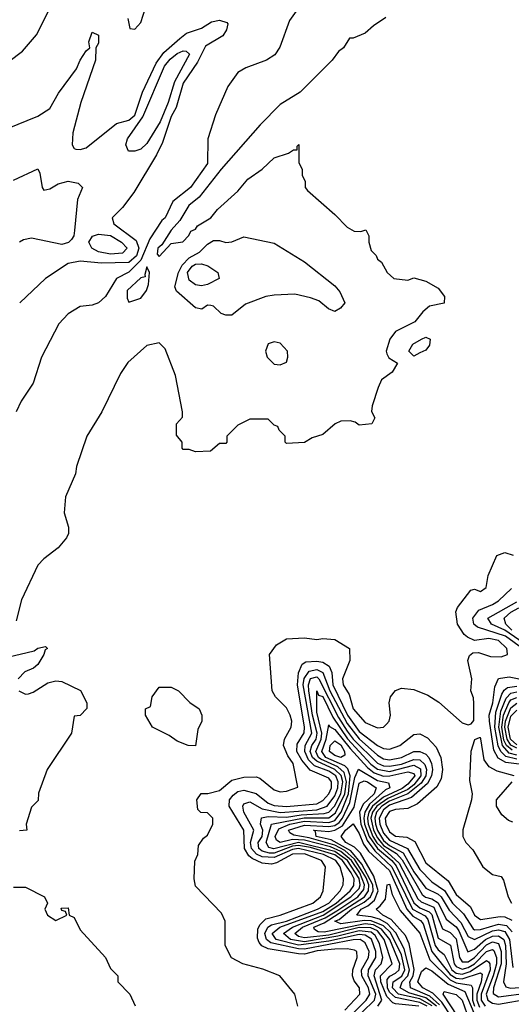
# Model space of a CAD drawing. Header units: inches. Extents: x 2348341 to 2479810, y 460419 to 613669.
# Tile 610 of 656: x 2443011 to 2444632, y 572196 to 575443. Entities that reach past the tile are written whole.
import ezdxf

# ---------------------------------------------------------------- set-up
doc = ezdxf.new("R2010")
doc.units = ezdxf.units.IN
doc.header["$MEASUREMENT"] = 0
doc.layers.add('C4547', color=7, linetype='Continuous')

msp = doc.modelspace()

# ---------------------------------------------------------------- linework, layer by layer
at = {"layer": 'C4547', "color": 2}
for points, elevation in [([(2443367.7, 575447.7), (2443374, 575414), (2443390, 575412), (2443410, 575434), (2443471.9, 575628.1)], 66), ([(2442974.8, 575305.2), (2443020.2, 575339.8), (2443066.3, 575393.7), (2443175.3, 575610)], 66), ([(2443933.7, 575486.3), (2443899.8, 575440.2), (2443867.9, 575352.1), (2443852.5, 575327.5), (2443824.7, 575310), (2443755.9, 575284.1), (2443730, 575268.7), (2443696.8, 575223.2), (2443656, 575130), (2443631.3, 575050), (2443630, 574969), (2443573.7, 574890), (2443515.8, 574844.2), (2443490.3, 574790), (2443479.2, 574780.8), (2443439.5, 574720.5), (2443410.1, 574649.9), (2443370, 574610.7), (2443330.2, 574589.8), (2443293.4, 574530), (2443270, 574509), (2443250, 574502), (2443210, 574497.2), (2443170, 574473.2), (2443139.9, 574440.1), (2443082, 574330), (2443055.2, 574244.8), (2443015.2, 574184.8), (2442999.1, 574150)], 66), ([(2442970, 575084.7), (2443070, 575124.7), (2443110, 575150.8), (2443138.8, 575201.2), (2443198.3, 575281.7), (2443209.7, 575310.3), (2443230, 575341), (2443242, 575350), (2443239, 575370), (2443250, 575402), (2443270, 575392), (2443270, 575366), (2443262, 575350), (2443260.5, 575310), (2443212.2, 575170), (2443185.5, 575070), (2443184, 575030), (2443190, 575018), (2443196, 575016), (2443210, 575014.8), (2443230, 575020.7), (2443330, 575100.7), (2443370, 575112.4), (2443390, 575127.9), (2443415.4, 575204.6), (2443460.2, 575299.8), (2443485.4, 575334.6), (2443538.7, 575381.3), (2443560.8, 575399.2), (2443610, 575415.5), (2443643.3, 575436.7), (2443670, 575442), (2443694.2, 575434.2), (2443697.3, 575430), (2443693, 575410), (2443680.5, 575390), (2443623.6, 575356.4), (2443596.6, 575303.4), (2443550, 575234.3), (2443526.4, 575153.6), (2443510, 575123.7), (2443481.3, 575038.7), (2443462, 574998), (2443386.7, 574873.3), (2443350, 574824), (2443316, 574790), (2443320.7, 574770), (2443394.6, 574714.6), (2443403.9, 574690), (2443395.8, 574664.2), (2443370, 574642), (2443280.5, 574640.5), (2443210, 574646.6), (2443170, 574639.3), (2443096, 574590), (2443010.6, 574509.4)], 62), ([(2444218, 575450), (2444176.8, 575423.2), (2444150, 575399), (2444110, 575382), (2444098, 575382), (2444078, 575350), (2444062, 575338), (2444040.7, 575310), (2443935.3, 575204.7), (2443870, 575163.6), (2443804, 575096), (2443674.9, 574950), (2443602.4, 574857.6), (2443568.9, 574830), (2443539.1, 574780.9), (2443510, 574749.2), (2443479.5, 574700.5), (2443465.7, 574690), (2443464, 574670), (2443470, 574662.8), (2443510, 574704.7), (2443548.9, 574711.1), (2443568.9, 574731.1), (2443574.6, 574745.4), (2443590, 574752), (2443596.5, 574763.5), (2443641.2, 574790), (2443662.9, 574817.1), (2443730, 574877.3), (2443763, 574917), (2443810, 574950.7), (2443850, 574987.3), (2443896.5, 575003.5), (2443914, 575014), (2443926, 575014), (2443926, 575026), (2443931.1, 575031.1), (2443931.6, 574971.6), (2443942, 574950), (2443942, 574930), (2443952, 574910), (2443952, 574890), (2443959.6, 574879.6), (2444050, 574801), (2444090, 574758.8), (2444114, 574746), (2444135.3, 574744.7), (2444152, 574750), (2444162, 574730), (2444162, 574710), (2444170, 574682), (2444186, 574666), (2444190, 574654), (2444203.6, 574643.6), (2444222, 574610), (2444244.7, 574590), (2444290, 574584.7), (2444310, 574592), (2444350, 574581), (2444390, 574558), (2444411.3, 574530), (2444410, 574508), (2444362, 574498), (2444339.8, 574480.2), (2444313.4, 574446.6), (2444250, 574415.3), (2444231, 574390), (2444218.8, 574350), (2444221.4, 574341.4), (2444228, 574328), (2444256, 574310), (2444238.8, 574281.2), (2444204.2, 574255.8), (2444192.4, 574230), (2444173.4, 574170), (2444171, 574151), (2444182, 574130), (2444172, 574110), (2444130, 574106), (2444116.4, 574116.4), (2444100.4, 574120.4), (2444070, 574119.3), (2444051.3, 574110), (2444010, 574075.3), (2443975.3, 574064.7), (2443950, 574049), (2443890, 574046), (2443886, 574050), (2443886, 574070), (2443866, 574090), (2443862, 574102), (2443850, 574106), (2443830, 574126), (2443770, 574126), (2443730, 574106), (2443694, 574070), (2443694, 574050), (2443690, 574046), (2443670, 574046), (2443639.6, 574020.4), (2443590, 574018), (2443570, 574026), (2443550, 574026), (2443546, 574030), (2443546, 574050), (2443527.3, 574072.7), (2443528, 574110), (2443547.3, 574132.7), (2443548, 574150), (2443524, 574270), (2443490, 574358), (2443470, 574378), (2443430, 574369), (2443367.3, 574312.7), (2443343.4, 574276.6), (2443281.6, 574150), (2443232.2, 574070), (2443198, 573970), (2443194.2, 573945.8), (2443162, 573870), (2443156.9, 573816.9), (2443172, 573770), (2443171.6, 573748.4), (2443165.4, 573734.6), (2443138, 573702), (2443090, 573665.2), (2443070, 573644), (2443016.4, 573530), (2442999, 573461)], 70), ([(2442990, 574913.7), (2443070, 574951.3), (2443077.5, 574937.5), (2443084.9, 574890), (2443090, 574881), (2443110, 574884.9), (2443138, 574902), (2443170, 574910.3), (2443203.8, 574903.8), (2443218, 574890), (2443200.9, 574850), (2443191.7, 574748.3), (2443188.9, 574730), (2443181.6, 574718.4), (2443171.1, 574708.9), (2443150, 574702.3), (2443050, 574722.9), (2443023.1, 574716.9), (2443010, 574709.4)], 58), ([(2443928, 572190), (2443918, 572230), (2443868, 572290), (2443812.5, 572312.5), (2443746, 572330), (2443709.3, 572349.3), (2443688, 572390), (2443688, 572470), (2443676.4, 572496.4), (2443590, 572586), (2443586, 572610), (2443588.4, 572668.4), (2443598, 572690), (2443600.4, 572719.6), (2443616.4, 572743.6), (2443630, 572754), (2443648, 572790), (2443648, 572810), (2443630, 572828), (2443608.4, 572828.4), (2443598, 572838), (2443595.3, 572870), (2443609, 572891), (2443630.8, 572890.8), (2443670, 572901.3), (2443710, 572935.5), (2443750, 572945.7), (2443790, 572946), (2443802, 572942), (2443850, 572903), (2443870, 572897.3), (2443890, 572898.8), (2443927.3, 572912.7), (2443912.9, 572990), (2443895.2, 573015.2), (2443880.5, 573050), (2443883.6, 573070), (2443905.6, 573110), (2443907.6, 573130), (2443902.9, 573150), (2443890, 573174), (2443854, 573210), (2443842.7, 573230), (2443834, 573350), (2443858, 573382), (2443890, 573401), (2443950, 573404.9), (2443990, 573398.8), (2444010, 573402.8), (2444050, 573398.8), (2444098, 573370), (2444099.1, 573330), (2444074.9, 573270), (2444077.1, 573250), (2444097.5, 573217.5), (2444110.5, 573170), (2444150, 573126), (2444190, 573108), (2444210, 573110.6), (2444220.5, 573119.5), (2444229.4, 573130), (2444233.6, 573150), (2444229.5, 573190), (2444233.2, 573210), (2444249.4, 573230.6), (2444270, 573238.8), (2444310, 573234), (2444356.1, 573216.1), (2444392.4, 573192.4), (2444470, 573124.7), (2444490, 573118), (2444499, 573121), (2444508.4, 573131.6), (2444508.4, 573188.4), (2444507.3, 573207.3), (2444498, 573230), (2444502, 573270), (2444488.7, 573330), (2444494, 573346), (2444505.2, 573354.8), (2444523.2, 573356.8), (2444563.4, 573343.4), (2444598, 573342), (2444619.3, 573350), (2444618, 573362), (2444616.9, 573370), (2444590, 573395.8), (2444557.4, 573402.6), (2444510, 573395.6), (2444487.2, 573407.2), (2444475.8, 573415.8), (2444454, 573450), (2444449.3, 573490), (2444454.8, 573505.2), (2444498, 573562), (2444510, 573564.7), (2444530, 573558), (2444548.9, 573571.1), (2444555.6, 573610), (2444583.5, 573676.5), (2444610, 573686.4), (2444637.8, 573677.7)], 70), ([(2444714.9, 573334.9), (2444612.3, 573410), (2444520, 573440), (2444508.7, 573450), (2444504.5, 573470), (2444524.1, 573495.9), (2444570, 573514.2), (2444590, 573527.1), (2444632.3, 573567.7)], 66), ([(2444716.5, 573356.5), (2444610, 573429.5), (2444566, 573450), (2444554.7, 573470), (2444650, 573523.9)], 62), ([(2444633, 573430), (2444613.5, 573450), (2444608.7, 573470), (2444630.3, 573489.7), (2444656.2, 573503.8)], 58), ([(2442970, 573340.7), (2443058, 573362), (2443070, 573370.7), (2443096, 573376), (2443102, 573370), (2443094.8, 573365.2), (2443090.7, 573350), (2443070, 573317.2), (2443055.8, 573304.2), (2443027.1, 573292.9), (2443005.5, 573270)], 70), ([(2444082.8, 572177.2), (2444132, 572230), (2444130.8, 572250), (2444113.8, 572273.8), (2444108, 572290), (2444109.7, 572310), (2444123.5, 572350), (2444122, 572370), (2444114.6, 572374.6), (2444090, 572378.8), (2444050, 572377.6), (2443991.9, 572371.9), (2443950, 572361.4), (2443930, 572362.4), (2443830, 572379.2), (2443809.2, 572389.2), (2443800, 572400), (2443794.6, 572414.6), (2443796.3, 572443.7), (2443802.2, 572457.8), (2443822.3, 572477.7), (2443870, 572490.3), (2443977, 572530), (2444002, 572550), (2444011.6, 572570), (2444018.7, 572650), (2444006, 572670), (2443950, 572691.9), (2443910, 572690.7), (2443857.8, 572662.2), (2443841.3, 572658.7), (2443810, 572661.4), (2443776.7, 572676.7), (2443765.7, 572685.7), (2443751.7, 572710), (2443749.8, 572770), (2443701.7, 572850), (2443702.2, 572870), (2443714.2, 572885.8), (2443730, 572897.5), (2443750, 572902.2), (2443790, 572891.1), (2443830, 572858.9), (2443850, 572851.8), (2443890, 572848), (2443990, 572857.3), (2444010, 572867.9), (2444030, 572890.3), (2444038.4, 572910), (2444038.3, 572930), (2444030, 572941.4), (2443968.1, 572968.1), (2443940.7, 573000.7), (2443925, 573030), (2443925.5, 573054.5), (2443948.9, 573091.1), (2443949.8, 573110), (2443926.5, 573250), (2443930.4, 573289.6), (2443942.5, 573317.5), (2443954.7, 573325.3), (2443990, 573327.9), (2444010, 573324.7), (2444030.9, 573310.9), (2444039.4, 573290), (2444043.3, 573250), (2444091.4, 573150), (2444130, 573096), (2444190, 573049.3), (2444210, 573039.7), (2444230, 573037.7), (2444263.7, 573050), (2444310, 573085.5), (2444330, 573088), (2444355.3, 573075.3), (2444384, 573044), (2444399.5, 573010), (2444404.4, 572970), (2444400.6, 572939.4), (2444386.6, 572913.4), (2444322.9, 572857.1), (2444290, 572841.7), (2444250, 572838.4), (2444230, 572831.6), (2444216.3, 572810), (2444218.4, 572790), (2444230, 572764.7), (2444250, 572750.2), (2444286.9, 572746.9), (2444313.2, 572733.2), (2444350, 572662.3), (2444423.2, 572603.2), (2444450, 572558.7), (2444497.7, 572517.7), (2444510.4, 572490), (2444530, 572475.6), (2444594.8, 572485.2), (2444610, 572484.8), (2444633.8, 572473.8)], 66), ([(2444113.9, 572170), (2444153.4, 572210), (2444165.4, 572230), (2444161, 572250), (2444138.8, 572290), (2444137.9, 572310), (2444160.9, 572350), (2444163.2, 572370), (2444150, 572399.3), (2444132.8, 572410), (2444110, 572409.2), (2443950, 572378.3), (2443930, 572378.7), (2443839.3, 572399.3), (2443824.3, 572410), (2443818.8, 572430), (2443829.2, 572450.8), (2443841.4, 572458.6), (2443890, 572470.7), (2443992.8, 572510), (2444029.8, 572530), (2444067.6, 572570), (2444076.9, 572590), (2444078.7, 572610), (2444067, 572650), (2444053, 572670), (2444011.9, 572690), (2443930, 572710.2), (2443910, 572706.4), (2443850, 572679.7), (2443810, 572682.3), (2443791.7, 572691.7), (2443775, 572710), (2443772.2, 572730), (2443782.3, 572770), (2443750, 572829.6), (2443746.6, 572850), (2443750, 572857.1), (2443770, 572863.6), (2443810, 572840.4), (2443870, 572828.4), (2443990, 572837), (2444024.4, 572850), (2444050, 572883.2), (2444060.1, 572910), (2444061, 572930), (2444052.8, 572950), (2444030, 572964.5), (2443983.1, 572983.1), (2443962.6, 573002.6), (2443950.4, 573030), (2443952.1, 573050), (2443974, 573090), (2443945.9, 573250), (2443949.1, 573270.9), (2443965.7, 573294.3), (2443990, 573300.4), (2444010.5, 573290.5), (2444033.6, 573230), (2444090, 573122.1), (2444130, 573071.3), (2444190, 573017.3), (2444210, 573005.1), (2444230, 573002.2), (2444270, 573009.6), (2444310, 573029.4), (2444330, 573030.2), (2444350, 573021.1), (2444359.4, 573010), (2444368.9, 572990), (2444372.1, 572970), (2444368.7, 572950), (2444355.6, 572924.4), (2444302.1, 572877.9), (2444230, 572852.6), (2444210, 572837), (2444196.2, 572810), (2444198.4, 572790), (2444210, 572760.2), (2444230, 572737.5), (2444289.7, 572709.7), (2444330, 572641), (2444370, 572600.2), (2444411.8, 572571.8), (2444438.2, 572530), (2444474.6, 572494.6), (2444505.5, 572445.5), (2444510, 572441.8), (2444530, 572442.6), (2444590, 572460.6), (2444615.8, 572455.8), (2444635.1, 572435.1)], 62), ([(2443007.3, 573230), (2443030, 573219.1), (2443039.5, 573220.5), (2443054.8, 573225.2), (2443103.2, 573256.8), (2443130, 573262.8), (2443150, 573261), (2443211.1, 573231.1), (2443232, 573190), (2443231.6, 573171.6), (2443210, 573148), (2443190, 573146), (2443181, 573090), (2443101, 572970), (2443072.7, 572892.7), (2443071.6, 572868.4), (2443050, 572846), (2443032, 572790), (2443034, 572770), (2443010, 572768)], 70), ([(2444139.9, 572170), (2444180.8, 572210), (2444185.3, 572230), (2444159.7, 572290), (2444160.4, 572310), (2444185.3, 572350), (2444185.3, 572370), (2444170.5, 572410.6), (2444150, 572424), (2444130, 572426.7), (2444030, 572404.4), (2443930, 572391.1), (2443856.8, 572410), (2443843.7, 572430), (2443868.5, 572450), (2444010, 572502.5), (2444054, 572530), (2444100.6, 572570), (2444112.5, 572587.5), (2444113.4, 572610), (2444103.9, 572630), (2444075.3, 572670), (2444050, 572688.7), (2443970, 572713.6), (2443930, 572720.1), (2443910, 572717.7), (2443850, 572694.6), (2443834.1, 572694.1), (2443810, 572701.5), (2443799.2, 572710), (2443796.5, 572730), (2443809.9, 572750), (2443812.2, 572770), (2443804.5, 572790), (2443808.5, 572811.5), (2443830, 572815.6), (2443890, 572813), (2443938.7, 572821.3), (2444015, 572825), (2444030, 572830.1), (2444048.8, 572850), (2444070, 572890.2), (2444076.2, 572930), (2444070.9, 572950.9), (2444050.2, 572970.2), (2443990, 572997.5), (2443976.6, 573010), (2443969, 573030), (2443974.1, 573050), (2443987.8, 573070), (2443991.8, 573090), (2443976.2, 573150), (2443964.2, 573230), (2443963.4, 573250), (2443969.9, 573270.1), (2443990, 573275.8), (2443996.8, 573270), (2444062, 573141.9), (2444090, 573097.2), (2444110, 573070.6), (2444190, 572991.4), (2444210, 572982.7), (2444230, 572981.2), (2444270, 572988.5), (2444310, 573003.8), (2444330, 573002.2), (2444346.8, 572986.8), (2444352.5, 572970), (2444349.7, 572950), (2444334.8, 572925.2), (2444290.1, 572889.9), (2444230, 572865.7), (2444204.6, 572850), (2444187.1, 572830), (2444181.7, 572810), (2444183.7, 572790), (2444190, 572769.5), (2444210, 572736.6), (2444230, 572720.3), (2444275.3, 572695.3), (2444310, 572633.5), (2444350, 572579.2), (2444390, 572559.5), (2444400.1, 572550), (2444426.6, 572506.5), (2444465.8, 572465.8), (2444490, 572420.2), (2444510, 572410.2), (2444570, 572437.9), (2444590, 572441.2), (2444610, 572435.8), (2444625.3, 572410), (2444637.3, 572317.3)], 58), ([(2444710, 572982), (2444613.6, 572993.6), (2444587.9, 573007.9), (2444573.7, 573033.7), (2444559.6, 573130), (2444559, 573150), (2444570.6, 573190.6), (2444577.2, 573242.8), (2444590, 573270.4), (2444624.4, 573275.6), (2444684, 573264)], 66), ([(2444192, 572190), (2444205.2, 572210), (2444179.2, 572290), (2444184.2, 572310), (2444202.2, 572330), (2444208.2, 572350), (2444197, 572397), (2444183.1, 572423.1), (2444170, 572433.6), (2444130, 572438.7), (2444059.3, 572420.7), (2443950, 572401.7), (2443903.1, 572410), (2443880.4, 572430), (2443910.7, 572450), (2444011, 572490), (2444102.2, 572550), (2444130, 572578.5), (2444133.6, 572590), (2444130, 572611.1), (2444091.6, 572670), (2444050, 572699.7), (2443930, 572730), (2443848.9, 572708.9), (2443832.7, 572712.7), (2443823.7, 572730), (2443841, 572790), (2443949.2, 572810.8), (2444030, 572810.6), (2444052.5, 572827.5), (2444082.6, 572890), (2444088.7, 572930), (2444080.4, 572960.4), (2444059.5, 572979.5), (2444004, 573004), (2443996.2, 573010), (2443987.6, 573030), (2444004.3, 573070), (2444006.9, 573090), (2443990, 573159.3), (2443990, 573230.4), (2443995.4, 573215.4), (2444010, 573211.1), (2444043.5, 573143.5), (2444092, 573072), (2444168.4, 572988.4), (2444190, 572971.1), (2444230, 572964.4), (2444310, 572984.4), (2444332.6, 572972.6), (2444333, 572950), (2444310, 572920.1), (2444290, 572904.2), (2444224.7, 572875.3), (2444188, 572850), (2444174, 572830), (2444168.9, 572810), (2444177.6, 572770), (2444190, 572744.9), (2444210, 572719.9), (2444252.9, 572692.9), (2444272.3, 572672.3), (2444338.3, 572558.3), (2444349, 572549), (2444370, 572544.2), (2444390.7, 572530.7), (2444417.2, 572477.2), (2444450, 572451.8), (2444458.6, 572438.6), (2444488.9, 572368.9), (2444510, 572377.7), (2444547, 572410), (2444570, 572420.5), (2444590, 572422.2), (2444606.6, 572410), (2444612.8, 572390), (2444614.5, 572330), (2444606.2, 572270), (2444613.6, 572253.6), (2444629.5, 572249.5), (2444690, 572253.2)], 54), ([(2444650, 573004), (2444613.8, 573013.8), (2444596.9, 573030), (2444588.6, 573048.6), (2444577.8, 573110), (2444581, 573159), (2444601, 573219), (2444608, 573232), (2444619.5, 573240.5), (2444650, 573245.2)], 62), ([(2444650, 573017.3), (2444624.6, 573024.6), (2444602.3, 573050), (2444590.2, 573110), (2444597.6, 573162.4), (2444614.6, 573205.4), (2444630, 573222.5), (2444650, 573226.1)], 58), ([(2444634.1, 573034), (2444616.4, 573050), (2444607.4, 573067.4), (2444600.2, 573110), (2444606.4, 573150), (2444623.4, 573190), (2444630, 573200.1), (2444650, 573208.2)], 54), ([(2444650, 573040.4), (2444630.4, 573050.4), (2444617.9, 573070), (2444610.2, 573110), (2444612.6, 573130), (2444630, 573173.7), (2444650, 573189.5)], 50), ([(2444650, 573052.1), (2444629.4, 573070), (2444621.2, 573110), (2444630, 573146), (2444650, 573166.5)], 46), ([(2444326.6, 572190), (2444250, 572197.4), (2444241, 572201), (2444221.5, 572221.5), (2444201.9, 572270), (2444200.8, 572290), (2444238.9, 572330), (2444212.8, 572410), (2444190, 572438.3), (2444168.7, 572448.7), (2444130, 572449.7), (2444030, 572424.1), (2443950, 572415), (2443930, 572420.2), (2443917.4, 572430), (2443943.4, 572450), (2444018.3, 572481.7), (2444056.1, 572503.9), (2444125.8, 572550), (2444145.7, 572574.3), (2444148.1, 572590), (2444132.5, 572630), (2444104.7, 572670), (2444070, 572700.1), (2444035, 572715), (2443950, 572737.8), (2443910, 572739.3), (2443869.4, 572730), (2443857, 572737), (2443853.4, 572750), (2443865.5, 572774.5), (2443901.4, 572790), (2443950, 572799.6), (2444030, 572796.1), (2444050, 572802.8), (2444070.7, 572830), (2444094.9, 572890), (2444100.5, 572950), (2444092.3, 572972.3), (2444082.9, 572982.9), (2444020.6, 573010), (2444006.6, 573030), (2444021.5, 573070), (2444030, 573118), (2444032.2, 573112.2), (2444050, 573102.7), (2444100, 573040), (2444157.3, 572977.3), (2444179.3, 572959.3), (2444210, 572948.7), (2444230.8, 572949.2), (2444290, 572962.7), (2444310, 572957.7), (2444313.2, 572950), (2444290, 572921.6), (2444271.8, 572908.2), (2444210, 572879.6), (2444174.2, 572850), (2444161.4, 572830), (2444157.5, 572810), (2444159.6, 572790), (2444174.8, 572750), (2444188.4, 572728.4), (2444261.8, 572661.8), (2444323.7, 572543.6), (2444334.1, 572534.1), (2444376.1, 572516.1), (2444404.9, 572444.9), (2444430, 572432.7), (2444450, 572412.4), (2444460.8, 572350), (2444470, 572336.2), (2444490, 572336.4), (2444510, 572350.1), (2444550, 572392.5), (2444570, 572401.7), (2444590, 572396.6), (2444597.9, 572370), (2444598.2, 572330), (2444572.9, 572250), (2444572.1, 572232.1), (2444590, 572220.5), (2444690, 572233.9)], 50), ([(2444640.9, 572950), (2444585.3, 572965.3), (2444558.9, 572978.9), (2444542.4, 573002.4), (2444531.1, 573071.1), (2444530, 573075.3), (2444525.4, 573074.6), (2444510, 573068.7), (2444498, 573030), (2444493.7, 572933.7), (2444502.8, 572890), (2444500.7, 572870), (2444471.6, 572771.6), (2444472, 572750), (2444482, 572730), (2444505.4, 572705.4), (2444538, 572650), (2444570, 572624.7), (2444598, 572618), (2444606, 572606), (2444621, 572550), (2444632, 572530)], 70), ([(2444354.3, 572190), (2444330, 572201.8), (2444250, 572218.7), (2444230, 572236.3), (2444223, 572250), (2444222.1, 572277.9), (2444230.8, 572289.2), (2444250, 572298.3), (2444262.1, 572310), (2444263.6, 572330), (2444231.6, 572410), (2444204, 572444), (2444177.7, 572457.7), (2444150, 572461.2), (2444014.3, 572434.3), (2443994.9, 572434.9), (2443982.5, 572442.5), (2443980.3, 572450), (2444014.9, 572465.1), (2444147.7, 572550), (2444161.1, 572570), (2444161.4, 572590), (2444153.1, 572613.1), (2444114.4, 572674.4), (2444083.3, 572703.3), (2444050, 572720.5), (2443964.9, 572744.9), (2443914.4, 572754.4), (2443901.1, 572761.1), (2443897.2, 572770), (2443950, 572786.9), (2444030, 572782.3), (2444050, 572785.5), (2444064.1, 572795.9), (2444075.1, 572810), (2444098.9, 572861.1), (2444116.3, 572943.7), (2444127.9, 572972.1), (2444190, 572934.7), (2444227, 572927), (2444231.7, 572910), (2444216.8, 572903.2), (2444164.1, 572855.9), (2444148.8, 572830), (2444145.2, 572810), (2444148.1, 572790), (2444162.7, 572750), (2444190.2, 572710.2), (2444238.3, 572670), (2444252.5, 572652.5), (2444310.4, 572530.4), (2444330, 572514.3), (2444361.3, 572501.3), (2444370, 572491.9), (2444390, 572414.3), (2444431, 572391), (2444443.6, 572330), (2444450, 572320.5), (2444470, 572311.7), (2444490, 572317), (2444510, 572330.1), (2444550, 572370.1), (2444570, 572376.8), (2444573.8, 572373.8), (2444582.8, 572350), (2444582.5, 572330), (2444572.3, 572290), (2444548.8, 572230), (2444554.5, 572210), (2444570, 572199.8), (2444590, 572196.9), (2444690, 572214.5)], 46), ([(2444370.7, 572190.7), (2444330, 572213.8), (2444259.4, 572230), (2444240.4, 572250), (2444242.3, 572270), (2444270.7, 572289.3), (2444280.5, 572310), (2444270, 572359.3), (2444233.3, 572433.3), (2444210, 572455.3), (2444170, 572471), (2444147.8, 572472.2), (2444070, 572461.1), (2444049.8, 572469.8), (2444064.3, 572475.7), (2444105.2, 572510), (2444147, 572533), (2444167.9, 572550), (2444176.7, 572570), (2444174.8, 572590), (2444138.4, 572658.4), (2444102.7, 572702.7), (2444038.2, 572738.2), (2443988.7, 572750), (2443986.3, 572766.3), (2443979, 572770), (2444030, 572766.4), (2444050, 572770.1), (2444075.2, 572784.8), (2444113.4, 572846.6), (2444130, 572925.7), (2444146.4, 572933.6), (2444157.3, 572930), (2444186.2, 572910), (2444179.5, 572890), (2444143.6, 572856.4), (2444131.4, 572830), (2444135, 572790), (2444156.7, 572736.7), (2444181.9, 572701.9), (2444238.2, 572650), (2444306.3, 572510), (2444347.6, 572487.6), (2444356.3, 572476.3), (2444381.1, 572390), (2444390, 572375.2), (2444410, 572360.2), (2444435.7, 572310), (2444450, 572298.5), (2444470, 572295), (2444496.1, 572303.9), (2444550, 572340.2), (2444556.7, 572336.7), (2444561.2, 572330), (2444562.1, 572310), (2444532.2, 572230), (2444532.6, 572210), (2444546, 572190)], 42), ([(2444637.1, 572797.1), (2444622.6, 572802.6), (2444600.6, 572820.6), (2444582.7, 572850), (2444582.7, 572870), (2444634.7, 572930)], 70), ([(2444384.6, 572190), (2444350, 572217.4), (2444294, 572234), (2444265.4, 572250), (2444271.9, 572270), (2444290.5, 572289.5), (2444295.6, 572310), (2444278.7, 572378.7), (2444251.5, 572431.5), (2444222.4, 572462.4), (2444197, 572477), (2444170, 572485), (2444122.9, 572490), (2444136.8, 572510), (2444159, 572521), (2444180.6, 572539.4), (2444192.7, 572570), (2444178.2, 572618.2), (2444134.1, 572694.1), (2444114.2, 572714.2), (2444086.5, 572730), (2444070.8, 572750), (2444085.4, 572770), (2444110, 572791.3), (2444130, 572759.6), (2444143.9, 572723.9), (2444161, 572701), (2444230, 572637.2), (2444286.9, 572510), (2444307.1, 572487.1), (2444332.5, 572472.5), (2444341.2, 572461.2), (2444369.7, 572369.7), (2444430, 572294.7), (2444450, 572282.2), (2444470, 572279.7), (2444530, 572300.2), (2444535.2, 572295.2), (2444532.5, 572270), (2444517.8, 572230), (2444517.8, 572210), (2444527.1, 572187.1)], 38), ([(2442990, 572582), (2443030, 572582), (2443092, 572550), (2443102, 572530), (2443094, 572510), (2443102, 572490), (2443130, 572472), (2443166, 572490), (2443162, 572502), (2443150, 572506), (2443147.3, 572512.7), (2443170, 572514), (2443174, 572490), (2443190, 572482), (2443210, 572442), (2443294, 572350), (2443310, 572314), (2443334, 572290), (2443334, 572270), (2443374, 572230), (2443391.6, 572191.6)], 70), ([(2444394.6, 572194.6), (2444362.8, 572222.8), (2444299.8, 572250), (2444297.5, 572270), (2444307.8, 572290), (2444310.9, 572310.9), (2444295.1, 572395.1), (2444283.3, 572423.3), (2444235.7, 572475.7), (2444208.3, 572490), (2444185.7, 572510), (2444199.7, 572520.3), (2444216.8, 572543.2), (2444222, 572590), (2444230, 572592), (2444238.7, 572558.7), (2444265, 572505), (2444330, 572430.3), (2444362.9, 572342.9), (2444430, 572277.2), (2444450, 572266.9), (2444499, 572259), (2444503.5, 572250), (2444503.7, 572210), (2444510, 572190.2)], 34), ([(2444434.3, 572154.3), (2444403, 572203), (2444372.5, 572232.5), (2444340.3, 572250), (2444323.9, 572270), (2444335.2, 572304.8), (2444350, 572316.1), (2444370, 572306.8), (2444423, 572263), (2444478.3, 572238.3), (2444507.7, 572167.7)], 30), ([(2444455.7, 572155.7), (2444406.6, 572230), (2444410, 572238), (2444450, 572228), (2444470, 572210.2), (2444485.4, 572165.4)], 26)]:
    msp.add_lwpolyline(points, dxfattribs=dict(at, elevation=elevation))
for points, elevation in [([(2443390, 575009.8), (2443369.2, 575010), (2443361.1, 575030), (2443365.6, 575050), (2443417, 575123), (2443488.4, 575290), (2443506.6, 575313.4), (2443530, 575331.9), (2443550, 575340.9), (2443559.1, 575339.1), (2443570.2, 575330), (2443521.6, 575238.4), (2443500.4, 575170), (2443473.3, 575106.7), (2443430, 575035.1), (2443410, 575015.8)], 58), ([(2443310, 574669.9), (2443270, 574677.8), (2443248.3, 574690), (2443238.3, 574710), (2443250.8, 574729.2), (2443270, 574736.3), (2443310, 574731.8), (2443346, 574710), (2443364.9, 574690), (2443350, 574673.6)], 58), ([(2444050, 574480.9), (2444029.4, 574489.4), (2443996.6, 574516.6), (2443970, 574526), (2443917.7, 574537.7), (2443850, 574534.3), (2443822, 574530), (2443754.8, 574505.2), (2443710, 574468.7), (2443690, 574468.7), (2443674.6, 574474.6), (2443650, 574498), (2443640.4, 574500.4), (2443630, 574502), (2443610.9, 574489.1), (2443590, 574492.7), (2443527.5, 574547.5), (2443522.6, 574562.6), (2443534.3, 574610), (2443546.8, 574633.2), (2443570, 574657.5), (2443603.1, 574676.9), (2443630, 574703), (2443650, 574714.9), (2443670, 574714.9), (2443690, 574708.2), (2443710, 574710.4), (2443750, 574726.8), (2443850, 574706.8), (2443950, 574644.7), (2444050, 574566), (2444065.8, 574545.8), (2444082.8, 574510), (2444068.1, 574491.9)], 66), ([(2443430, 574628), (2443422.8, 574602.8), (2443424.7, 574595.3), (2443410, 574592.3), (2443365.3, 574550), (2443364.9, 574524.9), (2443370, 574512), (2443410, 574524.7), (2443428.7, 574550), (2443435.3, 574570), (2443439, 574610)], 70), ([(2443610, 574565), (2443590, 574568.9), (2443570, 574584), (2443563.9, 574610), (2443579.8, 574630), (2443590, 574637.1), (2443610, 574638.3), (2443631.5, 574631.5), (2443663.7, 574610), (2443668.5, 574590), (2443630, 574569.8)], 62), ([(2444310, 574334), (2444294, 574350), (2444307.2, 574372.8), (2444335.3, 574390), (2444350, 574396.3), (2444364.7, 574390), (2444362, 574370), (2444350, 574353.2), (2444330, 574344.5)], 70), ([(2443850, 574381.2), (2443830, 574374), (2443820.7, 574350), (2443826.8, 574330), (2443850, 574306.8), (2443870, 574304.7), (2443890, 574314), (2443895.3, 574330), (2443894, 574350), (2443870, 574376)], 70), ([(2443590, 573048), (2443566, 573050), (2443530, 573064), (2443503.1, 573083.1), (2443448.7, 573110), (2443426, 573150), (2443426, 573170), (2443442, 573178), (2443448, 573210), (2443470, 573242), (2443510, 573242), (2443534, 573230), (2443571.6, 573191.6), (2443602, 573170), (2443611, 573150), (2443611, 573130), (2443598, 573102)], 70), ([(2444070, 573009.9), (2444050, 573016.2), (2444031.9, 573030), (2444034.8, 573050), (2444050, 573065.2), (2444070, 573051.6), (2444082, 573030), (2444082.8, 573017.2)], 46)]:
    msp.add_lwpolyline(points, close=True, dxfattribs=dict(at, elevation=elevation))

doc.saveas('drawing.dxf')
